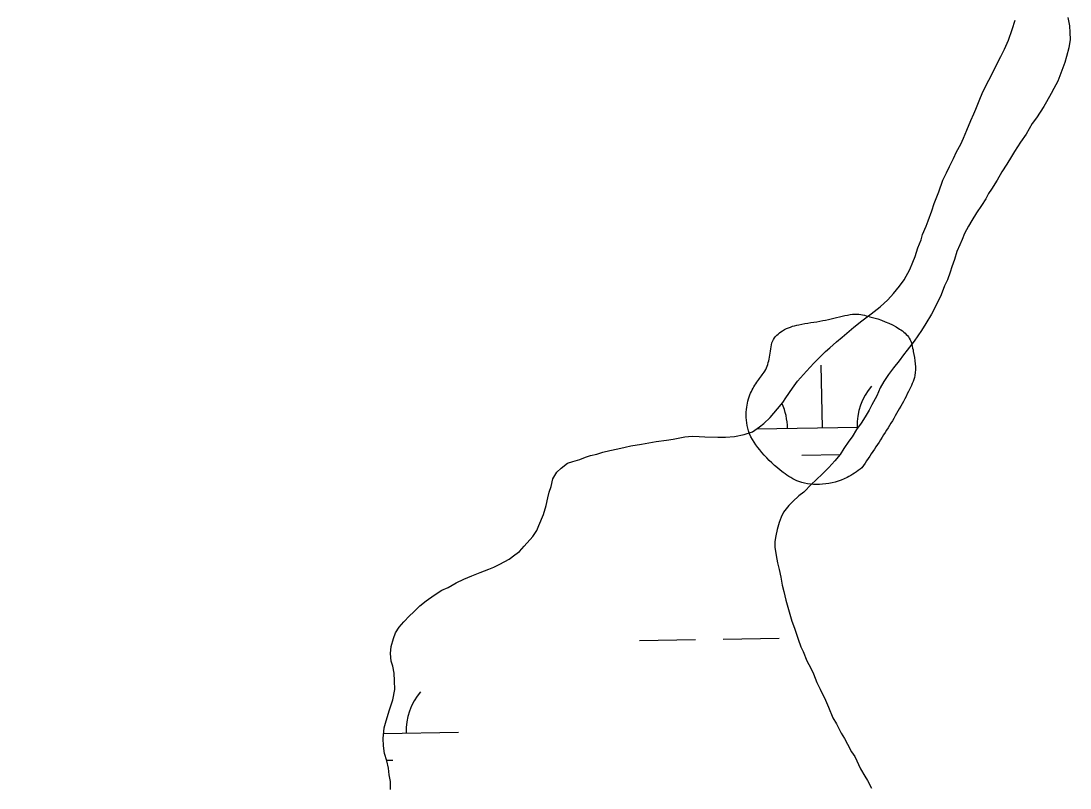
# Model space of a CAD drawing. Extents: x 3887375 to 3925618, y 296674 to 322633.
# Drawn here: x 3906141 to 3906742, y 310215 to 310654 of the extents above; entities that cross this region are included whole.
import ezdxf

# ---------------------------------------------------------------- set-up
doc = ezdxf.new("R2010")
doc.units = 0
doc.layers.add('V-RIVR-EDGE', color=7, linetype='Continuous')
doc.layers.add('V-WETL-SWMP', color=7, linetype='Continuous')

msp = doc.modelspace()

# ---------------------------------------------------------------- linework, layer by layer
at = {"layer": 'V-RIVR-EDGE'}
for points in [[(3904563.64, 310579.85), (3904567.59, 310562.4), (3904567.55, 310546.28), (3904566.73, 310522.48), (3904564.39, 310510.97), (3904558.61, 310501.01), (3904553.6, 310491.04), (3904547.79, 310469.56), (3904544.69, 310458.83), (3904538.54, 310452.7), (3904532.38, 310445.04), (3904528.52, 310436.22), (3904526.96, 310427.4), (3904524.61, 310407.06), (3904524.2, 310399), (3904525.71, 310386.33), (3904529.13, 310372.51), (3904528.7, 310356.77), (3904520.99, 310342.59), (3904514.45, 310333.78), (3904507.49, 310313.45), (3904500.9, 310287.37), (3904495.08, 310262.05), (3904494.68, 310255.53), (3904495.05, 310249.39), (3904500.4, 310243.23), (3904502.3, 310233.63), (3904504.56, 310217.89), (3904501.07, 310201.01), (3904486.42, 310177.25), (3904459.11, 310151.61), (3904446.03, 310140.12), (3904440.25, 310129.39), (3904435.62, 310118.66), (3904435.2, 310104.84), (3904439.76, 310086.02), (3904445.07, 310062.98), (3904449.66, 310055.68), (3904453.49, 310053.36), (3904458.48, 310052.97), (3904478.45, 310058.29), (3904506.49, 310066.67), (3904524.53, 310067.01), (3904541.02, 310062.36), (3904559.43, 310053.87), (3904567.87, 310053.08), (3904578.23, 310053.06), (3904588.6, 310055.72), (3904600.14, 310065.28), (3904609.41, 310089.44), (3904618.66, 310103.62), (3904627.11, 310109.35), (3904635.18, 310113.56), (3904646.33, 310121.21), (3904650.96, 310129.25), (3904655.98, 310141.52), (3904662.53, 310152.64), (3904671.38, 310160.29), (3904679.84, 310165.64), (3904685.59, 310165.63), (3904693.65, 310165.61), (3904700.95, 310166.74), (3904713.24, 310170.17), (3904727.85, 310183.18), (3904744.77, 310194.65), (3904754.75, 310195.78), (3904765.5, 310195.37), (3904771.62, 310189.21), (3904772.38, 310182.69), (3904766.58, 310168.88), (3904766.56, 310160.06), (3904771.93, 310156.59), (3904780.76, 310159.64), (3904793.84, 310171.12), (3904802.68, 310176.09), (3904812.28, 310176.45), (3904825.33, 310177.18), (3904841.07, 310178.68), (3904848.36, 310178.66), (3904856.02, 310172.88), (3904867.91, 310169.02), (3904877.51, 310169.76), (3904885.94, 310163.98), (3904886.31, 310159.76), (3904883.61, 310154.39), (3904885.9, 310150.17), (3904898.2, 310157.81), (3904905.88, 310155.87), (3904909.31, 310148.96), (3904909.67, 310137.83), (3904903.87, 310119.03), (3904894.62, 310105.24), (3904896.53, 310099.86), (3904904.19, 310093.7), (3904925.64, 310079.06), (3904932.9, 310065.61), (3904932.89, 310059.47), (3904929.42, 310052.57), (3904916.34, 310041.47), (3904914.41, 310037.26), (3904919.01, 310036.86), (3904931.68, 310035.29), (3904934.34, 310027.61), (3904933.56, 310020.32), (3904925.87, 310014.58), (3904916.66, 310014.61), (3904904.75, 310011.56), (3904897.44, 310005.83), (3904895.51, 309999.69), (3904899.34, 309995.84), (3904900.85, 309986.24), (3904896.61, 309978.96), (3904890.07, 309973.22), (3904888.13, 309964.4), (3904891.18, 309957.48), (3904891.55, 309949.42), (3904890, 309943.28), (3904886.91, 309936.38), (3904888.43, 309932.16), (3904894.57, 309929.07), (3904899.56, 309929.83), (3904916.84, 309934), (3904919.91, 309932.08), (3904920.27, 309924.78), (3904920.63, 309914.04), (3904925.6, 309907.88), (3904928.66, 309901.74), (3904929.78, 309889.07), (3904928.62, 309884.08), (3904922.46, 309877.19), (3904919.75, 309869.13), (3904919.73, 309860.69), (3904920.85, 309848.79), (3904917, 309843.43), (3904913.91, 309834.22), (3904910.03, 309820.03), (3904909.62, 309806.6), (3904909.95, 309783.95), (3904912.19, 309761.3), (3904909.86, 309748.64), (3904905.98, 309734.07), (3904897.9, 309726.03), (3904893.28, 309718.75), (3904892.11, 309712.61), (3904890.93, 309700.33), (3904894.36, 309688.42), (3904906.6, 309673.81), (3904919.24, 309660.73), (3904933.78, 309642.65), (3904934.14, 309636.51), (3904944.84, 309615.76), (3904952.48, 309600.77), (3904961.28, 309591.54), (3904969.34, 309588.06), (3904975.07, 309580.37), (3904982.34, 309570.76), (3904987.33, 309569.98), (3904997.7, 309573.79), (3905004.23, 309573.77), (3905013.04, 309568.76), (3905015.71, 309562.23), (3905017.62, 309556.09), (3905024.51, 309551.08), (3905034.48, 309546.07), (3905057.48, 309534.11), (3905069.37, 309531.78), (3905082.03, 309530.6), (3905090.86, 309530.19), (3905100.06, 309527.48), (3905110.03, 309524), (3905118.09, 309522.45), (3905134.98, 309522.4), (3905146.12, 309525.45), (3905165.73, 309539.98), (3905174.97, 309551.86), (3905183.04, 309557.21), (3905190.72, 309559.88), (3905203.77, 309559.85), (3905216.82, 309556.75), (3905230.24, 309551.72), (3905235.23, 309552.09), (3905249.05, 309556.28), (3905256.73, 309555.88), (3905262.47, 309551.26), (3905265.14, 309542.04), (3905270.12, 309537.04), (3905277.41, 309537.02), (3905284.71, 309539.31), (3905295.85, 309545.04), (3905306.22, 309548.08), (3905318.9, 309553.42), (3905331.18, 309554.16), (3905341.54, 309552.98), (3905346.9, 309547.6), (3905357.58, 309519.94), (3905364.85, 309508.79), (3905374.81, 309503.77), (3905381.34, 309504.14), (3905394.78, 309508.33), (3905403.22, 309505.24), (3905409.36, 309504.07), (3905419.35, 309508.27), (3905430.87, 309510.16), (3905451.21, 309512.03), (3905466.58, 309516.21), (3905482.34, 309528.07), (3905501.96, 309546.06), (3905515.06, 309567.91), (3905517.78, 309580.95), (3905518.19, 309589.39), (3905517.82, 309595.92), (3905513.23, 309603.22), (3905502.5, 309610.54), (3905498.68, 309615.54), (3905498.31, 309622.06), (3905500.31, 309653.92), (3905502.26, 309666.96), (3905506.5, 309673.09), (3905512.65, 309678.45), (3905524.56, 309683.79), (3905534.56, 309690.29), (3905544.17, 309696.03), (3905554.92, 309699.84), (3905558.38, 309703.28), (3905559.17, 309710.57), (3905562.64, 309715.56), (3905568.02, 309717.84), (3905571.09, 309717.84), (3905579.14, 309717.05), (3905586.06, 309718.18), (3905589.9, 309720.48), (3905595.3, 309730.06), (3905603.39, 309742.7), (3905613.38, 309749.2), (3905618.39, 309754.95), (3905623.77, 309760.69), (3905629.15, 309763.37), (3905643.73, 309760.26), (3905654.87, 309764.07), (3905662.56, 309769.43), (3905673.33, 309780.53), (3905679.86, 309780.13), (3905682.15, 309776.29), (3905678.69, 309772.46), (3905679.82, 309764.39), (3905687.09, 309754.01), (3905685.93, 309750.56), (3905680.54, 309746.35), (3905674.39, 309743.3), (3905666.33, 309741.4), (3905663.25, 309737.57), (3905663.24, 309733.73), (3905663.23, 309729.51), (3905670.52, 309726.8), (3905675.49, 309720.65), (3905677.77, 309712.58), (3905678.91, 309705.29), (3905681.2, 309701.83), (3905686.18, 309698.75), (3905687.71, 309693.75), (3905687.32, 309691.45), (3905682.32, 309690.31), (3905675.42, 309693.02), (3905669.3, 309701.09), (3905665.48, 309710.31), (3905657.83, 309720.31), (3905654.38, 309720.7), (3905649.77, 309719.95), (3905648.61, 309717.26), (3905651.28, 309709.96), (3905654.71, 309697.67), (3905654.69, 309689.61), (3905652.76, 309688.08), (3905646.24, 309686.95), (3905636.27, 309693.11), (3905633.6, 309698.49), (3905627.85, 309702.34), (3905625.15, 309697.36), (3905622.06, 309690.08), (3905618.6, 309685.86), (3905611.7, 309687.8), (3905606.7, 309685.13), (3905610.13, 309676.29), (3905611.27, 309670.53), (3905609.34, 309668.23), (3905605.12, 309667.86), (3905591.71, 309675.57), (3905584.42, 309676.35), (3905580.57, 309670.99), (3905580.93, 309664.08), (3905582.44, 309654.1), (3905587.78, 309639.11), (3905591.62, 309638.34), (3905595.08, 309641.02), (3905599.7, 309648.3), (3905604.68, 309646.37), (3905605.44, 309641.37), (3905611.58, 309640.21), (3905618.1, 309640.96), (3905626.55, 309640.94), (3905634.98, 309637.46), (3905639.98, 309640.52), (3905640.76, 309644.36), (3905630.43, 309657.43), (3905630.44, 309661.27), (3905633.13, 309663.18), (3905635.44, 309664.71), (3905635.46, 309674.31), (3905639.3, 309674.68), (3905640.82, 309668.54), (3905645.79, 309662), (3905650.77, 309656.61), (3905657.29, 309656.6), (3905664.58, 309653.89), (3905669.17, 309648.89), (3905672.61, 309641.98), (3905673.36, 309636.98), (3905680.64, 309631.21), (3905687.93, 309630.81), (3905697.52, 309626.18), (3905701.33, 309617.72), (3905704.36, 309601.6), (3905709.33, 309590.07), (3905719.29, 309585.82), (3905729.28, 309589.25), (3905746.18, 309594.97), (3905751.57, 309598.41), (3905754.65, 309604.54), (3905750.82, 309608.77), (3905740.86, 309616.86), (3905739.72, 309620.7), (3905740.5, 309623.38), (3905744.34, 309624.91), (3905778.9, 309633.27), (3905797.34, 309640.13), (3905815, 309643.16), (3905818.84, 309642.38), (3905827.27, 309638.14), (3905831.49, 309635.44), (3905835.72, 309638.12), (3905836.5, 309643.87), (3905838.8, 309643.87), (3905855.31, 309644.98), (3905873.35, 309647.24), (3905887.18, 309651.81), (3905902.93, 309655.22), (3905925.59, 309660.54), (3905944.39, 309659.34), (3905967.41, 309657.37), (3905992.35, 309653.08), (3906013.83, 309648.04), (3906040.29, 309638.76), (3906057.16, 309631.05), (3906068.66, 309624.11), (3906086.69, 309623.3), (3906107.81, 309625.55), (3906124.71, 309631.26), (3906144.31, 309639.66), (3906162.77, 309654.96), (3906178.54, 309671.05), (3906195.87, 309695.18), (3906204.74, 309710.9), (3906207.45, 309718.57), (3906216.29, 309724.3), (3906223.21, 309730.43), (3906223.61, 309736.95), (3906219.8, 309746.17), (3906218.67, 309755.38), (3906221.74, 309758.45), (3906232.12, 309762.64), (3906242.11, 309767.99)], [(3906567.7, 310453.69), (3906570.36, 310461.6), (3906572.14, 310470.97), (3906577.72, 310476.82), (3906587.11, 310480.31), (3906600.88, 310482.62), (3906613.49, 310485.52), (3906619.35, 310486.38), (3906627.84, 310484.9), (3906644.82, 310477.82), (3906650.37, 310472.53), (3906652.7, 310464.91), (3906653.54, 310451.14), (3906650, 310442.06), (3906637.35, 310419.83), (3906623.23, 310398.18)], [(3906623.23, 310398.18), (3906614.72, 310392.64), (3906600.65, 310388.86), (3906587.18, 310390.36), (3906578.11, 310395.66), (3906565.83, 310407.11), (3906558.24, 310419.44), (3906557.1, 310431.75), (3906559.47, 310441.12), (3906563.59, 310448.14), (3906567.7, 310453.69)]]:
    msp.add_spline(points, degree=3, dxfattribs=at)
at = {"layer": 'V-WETL-SWMP'}
for p, q in [((3906600.57, 310421.17), (3906599.95, 310457.16)), ((3906562.84, 310420.52), (3906621.12, 310421.52)), ((3906588.83, 310405.53), (3906610.72, 310405.91)), ((3906543.79, 310300.1), (3906575.79, 310300.65)), ((3906495.8, 310299.28), (3906527.79, 310299.83)), ((3906349.18, 310246.01), (3906392.09, 310246.75)), ((3906350.87, 310230.61), (3906354.36, 310230.67))]:
    msp.add_line(p, q, dxfattribs=at)
for points in [[(3906628.54, 310486.57), (3906633.64, 310490.58), (3906638.04, 310494.58), (3906641.27, 310498.11), (3906644.74, 310502.33), (3906647.5, 310506.09), (3906650.72, 310511.94), (3906652.32, 310516.16), (3906653.7, 310519.43), (3906655.29, 310524.34), (3906657.12, 310529.02), (3906658.02, 310532.06), (3906660.08, 310536.74), (3906661.23, 310539.79), (3906663.28, 310545.63), (3906664.64, 310549.84), (3906667.39, 310556.4), (3906669.67, 310563.18), (3906671.73, 310567.39), (3906673.34, 310570.91), (3906675.63, 310575.59), (3906677.47, 310579.34), (3906680, 310583.79), (3906681.37, 310587.3), (3906683.43, 310591.75), (3906685.72, 310597.36), (3906687.32, 310601.11), (3906688.46, 310603.91), (3906691.21, 310610.47), (3906692.81, 310614.21), (3906696.02, 310620.54), (3906698.09, 310624.52), (3906699.47, 310627.33), (3906702.91, 310634.12), (3906704.98, 310638.34), (3906707.27, 310643.49), (3906709.32, 310649.57), (3906711.14, 310654.95)], [(3906741.22, 310656.36), (3906742.19, 310651.7), (3906742.45, 310647.74), (3906742.49, 310643.77), (3906741.82, 310639.1), (3906740.47, 310633.96), (3906739.56, 310630.69), (3906737.73, 310626.01), (3906735.45, 310619.92), (3906733.15, 310615.71), (3906731.77, 310612.9), (3906729.02, 310607.98), (3906727.4, 310605.4), (3906723.26, 310598.83), (3906720.72, 310595.55), (3906717.27, 310589.45), (3906714.04, 310585), (3906710.58, 310579.6), (3906708.98, 310576.79), (3906706.21, 310572.34), (3906703.45, 310567.88), (3906700.69, 310563.2), (3906697.46, 310558.04), (3906695.85, 310555.46), (3906694.25, 310552.41), (3906691.71, 310548.66), (3906688.95, 310544.44), (3906686.18, 310539.99), (3906684.34, 310536.71), (3906682.04, 310532.49), (3906680.67, 310529.21), (3906679.3, 310526.17), (3906677.7, 310522.19), (3906676.33, 310517.75), (3906674.73, 310513.54), (3906673.83, 310510.5), (3906672.23, 310506.05), (3906670.62, 310502.54), (3906668.57, 310497.4), (3906665.82, 310491.54), (3906663.06, 310486.39), (3906659.84, 310481), (3906657.3, 310477.01), (3906653.16, 310470.91), (3906649.23, 310465.75), (3906647.16, 310462.93), (3906644.62, 310459.65), (3906641.38, 310455.66), (3906638.38, 310451.67)], [(3906353.19, 310213.78), (3906353.15, 310218.44), (3906352.42, 310222.17), (3906351.92, 310226.13), (3906350.96, 310230.32), (3906349.75, 310234.51), (3906349.02, 310238.94), (3906348.99, 310243.13), (3906349.4, 310249.2), (3906350.54, 310253.18), (3906352.58, 310259.49), (3906354.4, 310265.34), (3906355.52, 310271.18), (3906355.48, 310276.07), (3906355.21, 310280.5), (3906354.48, 310284.46), (3906353.52, 310287.49), (3906353.02, 310291.91), (3906353.46, 310295.88), (3906354.82, 310300.33), (3906355.96, 310303.6), (3906358.03, 310306.88), (3906360.81, 310309.94), (3906364.04, 310313.46), (3906366.36, 310315.58), (3906369.83, 310319.11), (3906373.54, 310321.94), (3906378.18, 310325.24), (3906382.58, 310328.07), (3906386.07, 310329.73), (3906390.71, 310332.34), (3906395.13, 310334.47), (3906399.78, 310336.38), (3906404.43, 310338.28), (3906409.54, 310340.19), (3906412.33, 310341.38), (3906415.82, 310343.04), (3906421.16, 310345.88), (3906424.4, 310348.47), (3906426.95, 310350.36), (3906429.73, 310353.41), (3906434.58, 310358.82), (3906436.89, 310362.33), (3906438.03, 310365.14), (3906440.78, 310371.46), (3906442.37, 310376.61), (3906443.26, 310381.04), (3906443.94, 310384.32), (3906445.08, 310387.59), (3906446.21, 310392.03), (3906448.51, 310395.78), (3906450.82, 310398.13), (3906454.53, 310400.96), (3906457.56, 310401.92), (3906461.51, 310403.12), (3906464.77, 310404.31), (3906467.79, 310405.27), (3906471.29, 310406), (3906474.77, 310407.19), (3906478.73, 310408.16), (3906483.39, 310409.13), (3906487.58, 310410.09), (3906490.84, 310410.82), (3906496.89, 310411.8), (3906501.09, 310412.54), (3906505.28, 310413.27), (3906511.34, 310414.02), (3906515.06, 310414.75), (3906521.82, 310415.97), (3906526.01, 310416.47), (3906529.98, 310416.27), (3906533.25, 310416.06), (3906540.71, 310415.89), (3906545.14, 310415.92), (3906550.27, 310416.2), (3906555.86, 310417.41), (3906560.51, 310418.85), (3906564.46, 310421.68), (3906567.01, 310423.57), (3906570.71, 310427.1), (3906574.87, 310432.03), (3906577.87, 310435.78), (3906579.71, 310438.36), (3906583.4, 310443.99), (3906586.4, 310447.98), (3906591.49, 310453.62), (3906595.65, 310458.32), (3906598.65, 310461.38), (3906602.36, 310464.9), (3906604.91, 310467.02), (3906608.61, 310470.55), (3906611.85, 310473.14), (3906616.02, 310476.68), (3906618.57, 310478.8), (3906623.21, 310482.57), (3906628.54, 310486.57)], [(3906638.38, 310451.67), (3906635.85, 310447.68), (3906633.78, 310444.17), (3906631.72, 310439.48), (3906628.96, 310434.33), (3906627.35, 310431.29), (3906625.05, 310427.54), (3906622.75, 310423.79), (3906620.21, 310420.27), (3906617.68, 310416.05), (3906615.83, 310413.47), (3906612.84, 310409.24), (3906610.77, 310405.96), (3906607.76, 310402.21), (3906604.29, 310398.45), (3906600.83, 310394.92), (3906596.89, 310391.15), (3906594.34, 310388.8), (3906589.95, 310384.33), (3906587.17, 310382.21), (3906583.7, 310378.92), (3906581.38, 310376.57), (3906578.38, 310372.81), (3906577, 310370), (3906575.86, 310366.96), (3906574.73, 310362.98), (3906573.83, 310359.25), (3906573.39, 310355.98), (3906573.41, 310352.71), (3906574.15, 310348.05), (3906574.88, 310343.86), (3906575.85, 310339.9), (3906576.82, 310335.48), (3906577.55, 310331.05), (3906578.52, 310327.33), (3906579.72, 310322.44), (3906581.16, 310317.09), (3906583.08, 310310.34), (3906584.52, 310306.39), (3906586.67, 310300.11), (3906588.33, 310295.69), (3906589.52, 310292.9), (3906591.67, 310287.55), (3906594.03, 310283.37), (3906595.46, 310280.12), (3906597.36, 310275.24), (3906599.26, 310271.29), (3906602.34, 310265.01), (3906604.01, 310261.06), (3906606.62, 310255.02), (3906608.75, 310251.54), (3906611.36, 310246.19), (3906613.25, 310243.18), (3906614.91, 310239.92), (3906617.28, 310235.51), (3906619.17, 310232.73), (3906622.49, 310225.76), (3906624.85, 310221.58), (3906626.51, 310219.03), (3906628.64, 310214.61)]]:
    msp.add_lwpolyline(points, dxfattribs=at)
for centre, start, end in [((3906655.79, 310422.59), 140.21154, 181.75519), ((3906545.32, 310420.69), 0.21154, 24.36251), ((3906397.33, 310247.32), 140.21154, 181.75519)]:
    msp.add_arc(centre, 35.25, start, end, dxfattribs=at)

doc.saveas('drawing.dxf')
